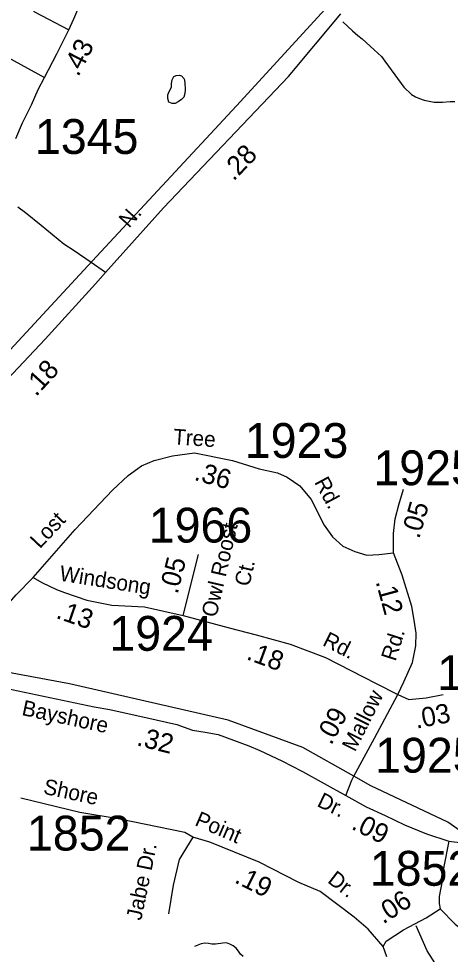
# Model space of a CAD drawing. Extents: x 1945482 to 2853149, y 66427 to 1015778.
# Drawn here: x 2359836 to 2361666, y 193702 to 197669 of the extents above; entities that cross this region are included whole.
import ezdxf

# ---------------------------------------------------------------- set-up
doc = ezdxf.new("R2010")
doc.units = 0
for name, color, linetype in [('Old_Level_10', 7, 'Continuous'), ('Old_Level_11', 7, 'Continuous'), ('Old_Level_17', 7, 'Continuous'), ('Old_Level_28', 7, 'Continuous'), ('Old_Level_32', 7, 'Continuous'), ('Old_Level_35', 7, 'Continuous'), ('Old_Level_44', 7, 'Continuous'), ('Old_Level_50', 7, 'Continuous'), ('Old_Level_59', 7, 'Continuous'), ('Old_Level_6', 7, 'Continuous'), ('Old_Level_60', 7, 'Continuous'), ('Old_Level_8', 7, 'Continuous')]:
    doc.layers.add(name, color=color, linetype=linetype)

msp = doc.modelspace()

# ---------------------------------------------------------------- linework, layer by layer
at = {"layer": 'Old_Level_11'}
msp.add_lwpolyline([(2361626, 193627.2), (2361567.9, 193717.1), (2361521.3, 193823)], dxfattribs=at)
at = {"layer": 'Old_Level_28'}
for points in [[(2360203.7, 196593.7), (2360449.1, 196866.8), (2360980.1, 197423.6), (2361202.1, 197689.4)], [(2359575.3, 195901.4), (2359763.4, 196114.8), (2359948.1, 196309.8), (2360160.6, 196545.3), (2360203.7, 196593.7)]]:
    msp.add_lwpolyline(points, dxfattribs=at)
at = {"layer": 'Old_Level_32'}
msp.add_line((2360533.5, 195139.4), (2360597.8, 195396.9), dxfattribs=at)
for points in [[(2359822.7, 197160.7), (2359852.1, 197227.9), (2359889.1, 197303.4), (2359918.5, 197368.6), (2359944.5, 197419.6), (2359996.6, 197519.8), (2360022.6, 197570.8), (2360048.5, 197621.9), (2360068.7, 197668.7), (2360099.9, 197739.9)], [(2360142.6, 196635.6), (2360071, 196684.7), (2360026.5, 196713.1), (2359930.1, 196791.9), (2359863.7, 196846.4), (2359831.4, 196870.2)], [(2360203.7, 196593.7), (2360142.6, 196635.6)], [(2359897.3, 195299.3), (2360075, 195504), (2360233.6, 195670.1), (2360299.2, 195732.5), (2360357, 195773.1), (2360410.7, 195795.6), (2360488.2, 195815.5), (2360580.7, 195829), (2360742.7, 195795.6), (2360855.4, 195760.1), (2360933.3, 195743.3), (2360974.3, 195725.7), (2361027.9, 195688.9), (2361075.7, 195631), (2361130.9, 195522.1), (2361166.1, 195471.8), (2361209.7, 195433.3), (2361261.6, 195409.8), (2361311.6, 195394.5), (2361362.9, 195397.3), (2361425.1, 195404.3)], [(2361425.1, 195404.3), (2361425.8, 195486.9), (2361431.6, 195548.1), (2361447.5, 195607.6), (2361467.6, 195673.8)], [(2361443.4, 194804.2), (2361469.4, 194857.9), (2361506.3, 194939.1), (2361520.4, 195010), (2361521.9, 195064.2), (2361512.6, 195118.3), (2361503.4, 195177.1), (2361461.6, 195310.2), (2361425.1, 195404.3)], [(2359643.7, 194859.5), (2359662.9, 194936.5), (2359682.2, 195011.5), (2359699.1, 195052.6), (2359720.9, 195096.1), (2359757.1, 195149.3), (2359824.6, 195226.5), (2359897.3, 195299.3)], [(2359897.3, 195299.3), (2359933.3, 195279.1), (2359996.4, 195248.5), (2360030.2, 195236.4), (2360123.8, 195204.1), (2360230.5, 195182.8), (2360368.6, 195175.9), (2360533.5, 195139.4)], [(2360533.5, 195139.4), (2360727.9, 195086.8), (2360842.3, 195057.3), (2360986.2, 195016.7), (2361137.4, 194961.3), (2361351.4, 194850.5), (2361443.4, 194804.2)], [(2359643.7, 194859.5), (2360155.6, 194751.5), (2360222.1, 194739.9), (2360418.7, 194696.5), (2360505.5, 194676.3), (2360572, 194653.1), (2360627, 194644.4), (2360681.7, 194634.5), (2360812.1, 194586.5), (2360858.6, 194566.5), (2360951.1, 194522), (2361039.7, 194477.7), (2361222.8, 194375.9)], [(2361222.8, 194375.9), (2361248.1, 194440.7), (2361257, 194457.2), (2361344, 194618), (2361443.4, 194804.2)], [(2361443.4, 194804.2), (2361490.6, 194783), (2361563.3, 194790), (2361635.9, 194804.1)], [(2361222.8, 194375.9), (2361308.9, 194328.1), (2361390.1, 194291.2), (2361471.3, 194250.6), (2361565.3, 194213.7), (2361659.8, 194181.3)], [(2361381.6, 193735.7), (2361317.7, 193809.1), (2361258.7, 193859.2), (2361114.3, 193968.4), (2361022.9, 194006.7), (2360854.8, 194092.3), (2360645.5, 194177.8), (2360574, 194199), (2360540.5, 194218.1), (2360257.2, 194276.9), (2360095.3, 194302.9), (2359845.1, 194364.6)], [(2361659.8, 194181.3), (2361639, 194074.6), (2361631.7, 194014.3), (2361618.8, 193947.9), (2361618.8, 193918.4), (2361623.5, 193895.4)], [(2361659.8, 194181.3), (2361718.4, 194174.9), (2361779.9, 194174.9), (2361803.3, 194174.9), (2361919.5, 194186.7), (2362023, 194198.8), (2362067.9, 194204.5)], [(2361515.5, 193831.6), (2361563.5, 193857.4), (2361623.5, 193895.4)], [(2361623.5, 193895.4), (2361686.2, 193829.7), (2361733.3, 193794.3), (2361789.4, 193764.8), (2361851.3, 193726.4), (2361922, 193691)], [(2361381.6, 193735.7), (2361393.8, 193758.7), (2361467.6, 193805.8), (2361515.5, 193831.6)], [(2361397.5, 193691.3), (2361381.6, 193735.7)]]:
    msp.add_lwpolyline(points, dxfattribs=at)
at = {"layer": 'Old_Level_35'}
for points in [[(2358912.5, 198406.8), (2359038.8, 198321.5), (2359144.6, 198253.9), (2359767.4, 197845.2), (2359902.6, 197698.2), (2360048.5, 197621.9)], [(2359053.9, 198006.7), (2359534.1, 197684.9), (2359613.5, 197626.4), (2359642.7, 197584.6), (2359944.5, 197419.6)], [(2361209.6, 197655.9), (2361251.2, 197617.5), (2361273.9, 197598.4), (2361292.5, 197583.2), (2361342.4, 197537.1), (2361373.5, 197508.4), (2361388.3, 197488.9), (2361403.2, 197467.5), (2361468.7, 197378.1), (2361502, 197347.4), (2361518.4, 197338), (2361534.7, 197330.7), (2361554.9, 197323.5), (2361597.3, 197315.2), (2361633.3, 197314.6), (2361665.2, 197317.8), (2361685.2, 197318.6)], [(2360574, 194199), (2360515.6, 194104.6), (2360490, 193995.8), (2360470.8, 193874.2)]]:
    msp.add_lwpolyline(points, dxfattribs=at)
at = {"layer": 'Old_Level_44'}
for points in [[(2361135.9, 197709.3), (2360759.4, 197299.9), (2360129.2, 196621.2)], [(2360129.2, 196621.2), (2359658, 196113.7), (2359525.3, 195970.3), (2359484.9, 195926.7)]]:
    msp.add_lwpolyline(points, dxfattribs=at)
at = {"layer": 'Old_Level_50'}
for points in [[(2361257, 194457.2), (2361040.6, 194579.8), (2360723.6, 194695.1), (2360051, 194848.9), (2359631.5, 194926.1)], [(2361779.9, 194174.9), (2361655.6, 194262.6), (2361328.9, 194416.4), (2361257, 194457.2)]]:
    msp.add_lwpolyline(points, dxfattribs=at)
at = {"layer": 'Old_Level_59'}
msp.add_lwpolyline([(2360788, 193692.8), (2360775.7, 193702.9), (2360767.7, 193715.9), (2360758, 193728.5), (2360744.7, 193738), (2360731.5, 193745.6), (2360717.5, 193750.6), (2360701.7, 193749.6), (2360670.5, 193745.1), (2360655, 193745.6), (2360640.5, 193748.7), (2360624.5, 193749.3), (2360609.7, 193746.2), (2360595.2, 193741.4), (2360581.5, 193734.9)], dxfattribs=at)
at = {"layer": 'Old_Level_60'}
msp.add_lwpolyline([(2360486, 197308.9), (2360472.5, 197315.8), (2360467.7, 197330.6), (2360468.5, 197345.7), (2360474, 197361), (2360483, 197379.2), (2360484.2, 197394.7), (2360487, 197409.8), (2360493.5, 197423.8), (2360503, 197428.7), (2360518, 197430.2), (2360526.5, 197426.8), (2360536.7, 197414.5), (2360539.7, 197398.4), (2360541.5, 197366.9), (2360540.5, 197351.7), (2360536.5, 197336.8), (2360525.5, 197325.8), (2360512.5, 197317.2), (2360499, 197309.8), (2360486, 197308.9)], dxfattribs=at)

# ---------------------------------------------------------------- texts
at = {"layer": 'Old_Level_10'}
msp.add_text('Jabe Dr.', height=65.62, rotation=78.4008, dxfattribs=at).set_placement((2360355.3, 193843.3))
at = {"layer": 'Old_Level_11'}
for s, rotation, p in [('Tree', 355.8384, (2360488.6, 195865.3)), ('Rd.', 298.2809, (2361087.7, 195704.5)), ('Lost', 46.6436, (2359924.9, 195419.1)), ('Owl Roost', 77.0081, (2360673.6, 195127.8)), ('Ct.', 77.0081, (2360813.3, 195258.7)), ('Windsong', 351.0514, (2360005.4, 195286.8)), ('Rd.', 333.0824, (2361120.2, 195014.1)), ('Rd.', 72.3744, (2361433.4, 194941.8)), ('Mallow', 63.435, (2361261.8, 194557.4)), ('Bayshore', 347.8736, (2359845.3, 194717.2)), ('Shore', 347.8607, (2359936.5, 194383.6)), ('Dr.', 334.0669, (2361096.7, 194332.1)), ('Point', 336.5411, (2360578.4, 194250.7)), ('Dr.', 322.4118, (2361141.6, 194009.4))]:
    msp.add_text(s, height=65.62, rotation=rotation, dxfattribs=at).set_placement(p)
at = {"layer": 'Old_Level_17'}
for s, rotation, p in [('.43', 63.024, (2360088.1, 197419.9)), ('.28', 46.2007, (2360746.9, 196977.4)), ('.18', 47.6777, (2359909, 196064)), ('.36', 344.0629, (2360575.9, 195714.5)), ('.05', 73.7853, (2361533.7, 195460.9)), ('.05', 75.9719, (2360509.2, 195226.3)), ('.12', 285.311, (2361348.8, 195282.1)), ('.13', 340.9766, (2359989.7, 195128.8)), ('.18', 339.7207, (2360797.4, 194954.3)), ('.03', 10.976, (2361522.1, 194658.7)), ('.09', 61.576, (2361160.9, 194585.9)), ('.32', 345.9533, (2360332.2, 194588.7)), ('.09', 333.4171, (2361242.3, 194235.6)), ('.19', 333.4188, (2360746.6, 194008.7)), ('.06', 33.0642, (2361381.4, 193828.4))]:
    msp.add_text(s, height=82.02, rotation=rotation, dxfattribs=at).set_placement(p)
at = {"layer": 'Old_Level_6'}
msp.add_text('N.', height=65.62, rotation=48.2536, dxfattribs=at).set_placement((2360303, 196778.6))
at = {"layer": 'Old_Level_8'}
for s, p in [('1345', (2359904.3, 197095.7)), ('1923', (2360794.3, 195807)), ('1925', (2361339.7, 195691)), ('1966', (2360386.9, 195448.1)), ('1924', (2360219.9, 194989.2)), ('1924', (2361610.7, 194822.4)), ('1925', (2361347, 194472.5)), ('1852', (2359870.3, 194142.3)), ('1852', (2361324.5, 193993))]:
    msp.add_text(s, height=147.64, dxfattribs=at).set_placement(p)

doc.saveas('drawing.dxf')
